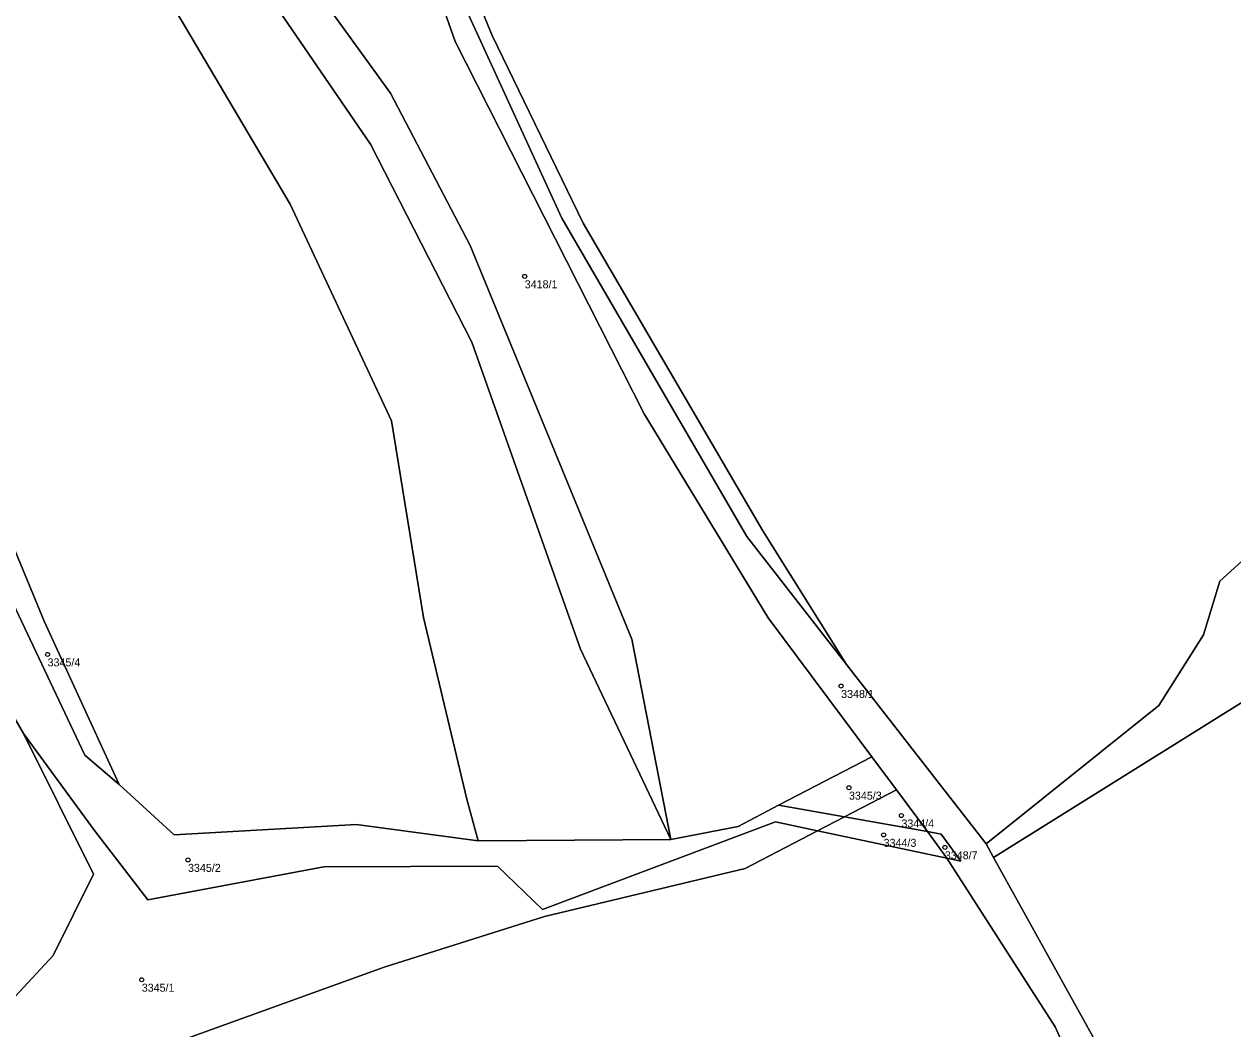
# Model space of a CAD drawing. Extents: x -878211 to -870363, y -1058464 to -1052522.
# Drawn here: x -875559.7 to -875408.6, y -1056051.2 to -1055925.6 of the extents above; entities that cross this region are included whole.
import ezdxf

# ---------------------------------------------------------------- set-up
doc = ezdxf.new("R2010")
doc.units = 0
doc.layers.add('Definiční body', color=7, linetype='Continuous')
doc.layers.add('Polygon parcely', color=7, linetype='Continuous')

msp = doc.modelspace()

# ---------------------------------------------------------------- linework, layer by layer
at = {"layer": 'Definiční body'}
for centre in [(-875497.11, -1055957.11994), (-875556.74, -1056004.37994), (-875457.57, -1056008.32994), (-875456.59, -1056021.03994), (-875450.04, -1056024.51994), (-875452.26, -1056026.93994), (-875444.61, -1056028.49994), (-875539.19, -1056030.06994), (-875544.97, -1056045.04994)]:
    msp.add_circle(centre, 0.25, dxfattribs=at)
at = {"layer": 'Polygon parcely'}
for points in [[(-875531.43, -1055883.5), (-875547.96, -1055865.09), (-875550.84, -1055861.89), (-875580.42, -1055812.64), (-875592.35, -1055790), (-875611.24, -1055795.18), (-875586.21, -1055847.78), (-875570.51, -1055872.73), (-875547.72, -1055901.1), (-875530.35, -1055920.19), (-875516.39, -1055940.61), (-875503.71, -1055965.33), (-875490.14, -1056003.74), (-875478.87, -1056027.51), (-875483.71, -1056002.49), (-875503.91, -1055953.27), (-875513.88, -1055934.2), (-875529.65, -1055912.43), (-875517.15, -1055904.46), (-875519.7, -1055900.53), (-875535.23, -1055886.96)], [(-875581.8, -1055876.8), (-875541.75, -1055922.12), (-875526.44, -1055948.1), (-875513.75, -1055975.16), (-875509.74, -1055999.75), (-875504.33, -1056022.47), (-875502.93, -1056027.7), (-875478.87, -1056027.51), (-875490.14, -1056003.74), (-875503.71, -1055965.33), (-875516.39, -1055940.61), (-875530.35, -1055920.19), (-875547.72, -1055901.1), (-875570.51, -1055872.73), (-875586.21, -1055847.78), (-875611.24, -1055795.18), (-875628.61, -1055799.94)], [(-875362.75, -1055952.1), (-875385.63, -1055926.88), (-875389.98, -1055922.01), (-875472.51, -1055829.77), (-875497.48, -1055852.55), (-875528.97, -1055881.26), (-875511.79, -1055901.13), (-875501.18, -1055927.01), (-875489.79, -1055950.48), (-875467.35, -1055988.93), (-875456.91, -1056005.63), (-875439.46, -1056028.07), (-875417.87, -1056010.77), (-875412.27, -1056001.92), (-875410.25, -1055995.22)], [(-875511.79, -1055901.13), (-875528.97, -1055881.26), (-875531.43, -1055883.5), (-875514.39, -1055902.63), (-875510.28, -1055915.03), (-875504.02, -1055924.67), (-875492.47, -1055949.84), (-875469.36, -1055989.62), (-875456.91, -1056005.63), (-875467.35, -1055988.93), (-875489.79, -1055950.48), (-875501.18, -1055927.01)], [(-875510.28, -1055915.03), (-875517.15, -1055904.46), (-875529.65, -1055912.43), (-875513.88, -1055934.2), (-875503.91, -1055953.27), (-875483.71, -1056002.49), (-875478.87, -1056027.51), (-875470.44, -1056025.88), (-875465.39, -1056023.21), (-875453.73, -1056017.19), (-875466.69, -1055999.79), (-875482.18, -1055974.31), (-875505.79, -1055927.74)], [(-875439.46, -1056028.07), (-875438.53, -1056029.76), (-875405.06, -1056008.85), (-875386.69, -1056022.78), (-875375.11, -1056025.49), (-875365.65, -1056027.13), (-875344.59, -1056033.11), (-875355.95, -1056023.97), (-875369.82, -1056006.84), (-875374.03, -1055984.52), (-875366.27, -1055957.99), (-875362.75, -1055952.1), (-875410.25, -1055995.22), (-875412.27, -1056001.92), (-875417.87, -1056010.77)], [(-875547.79, -1056020.65), (-875557.16, -1056000.24), (-875561.19, -1055990.42), (-875563.64, -1055992.64), (-875552.07, -1056016.98)], [(-875565.54, -1056004.3), (-875559.73, -1056014.28), (-875550.87, -1056026.37), (-875544.2, -1056035.06), (-875522.23, -1056030.92), (-875500.5, -1056030.85), (-875494.88, -1056036.28), (-875465.77, -1056025.32), (-875460.52, -1056026.43), (-875457.15, -1056024.68), (-875465.39, -1056023.21), (-875470.44, -1056025.88), (-875478.87, -1056027.51), (-875502.93, -1056027.7), (-875518.15, -1056025.65), (-875540.91, -1056026.91), (-875547.79, -1056020.65), (-875552.07, -1056016.98), (-875563.64, -1055992.64), (-875566.6, -1055995.44)], [(-875645.07, -1056091.31), (-875628.08, -1056078.48), (-875617.32, -1056074.3), (-875594.46, -1056067.25), (-875570.32, -1056057.38), (-875556.05, -1056042.01), (-875550.99, -1056031.83), (-875559.73, -1056014.28), (-875565.54, -1056004.3), (-875569.71, -1055997.15), (-875582.15, -1056006.32), (-875591.92, -1056014.08), (-875624.15, -1056034.71), (-875650.53, -1056059.82), (-875668.19, -1056074.38), (-875685.07, -1056091.77), (-875699.4, -1056118.56), (-875654.78, -1056108.5), (-875653.27, -1056099.29)], [(-875405.06, -1056008.85), (-875438.53, -1056029.76), (-875425.05, -1056054.11), (-875413.13, -1056060.46), (-875392.51, -1056071.44), (-875374.13, -1056072.7), (-875320.15, -1056080.01), (-875228.18, -1056114.54), (-875248.7, -1056097.77), (-875272.77, -1056080.11), (-875320.77, -1056039.77), (-875344.59, -1056033.11), (-875365.65, -1056027.13), (-875375.11, -1056025.49), (-875386.69, -1056022.78)], [(-875450.67, -1056021.31), (-875453.73, -1056017.19), (-875465.39, -1056023.21), (-875457.15, -1056024.68)], [(-875450.67, -1056021.31), (-875457.15, -1056024.68), (-875446.79, -1056026.52)], [(-875444.35, -1056029.84), (-875446.79, -1056026.52), (-875457.15, -1056024.68), (-875460.52, -1056026.43)], [(-875424.74, -1056064.51), (-875430.83, -1056050.95), (-875444.35, -1056029.84), (-875460.52, -1056026.43), (-875469.57, -1056031.12), (-875494.66, -1056037.13), (-875514.66, -1056043.48), (-875559.07, -1056059.51), (-875546.82, -1056096.22), (-875522.6, -1056089.49), (-875507.51, -1056085.19), (-875478.4, -1056075.91), (-875459.79, -1056070.19), (-875440.64, -1056066.35)], [(-875446.79, -1056026.52), (-875444.35, -1056029.84), (-875442.61, -1056030.21), (-875445.07, -1056026.83)]]:
    msp.add_lwpolyline(points, close=True, dxfattribs=at)
for points in [[(-875614.28, -1055910.97), (-875591.23, -1055962.39), (-875583.09, -1055955.91), (-875581.03, -1055954.27), (-875578.86, -1055953.66), (-875573.1, -1055963.31), (-875565.5, -1055979.92), (-875561.19, -1055990.42), (-875557.16, -1056000.24), (-875547.79, -1056020.65), (-875540.91, -1056026.91), (-875518.15, -1056025.65), (-875502.93, -1056027.7), (-875504.33, -1056022.47), (-875509.74, -1055999.75), (-875513.75, -1055975.16), (-875526.44, -1055948.1), (-875541.75, -1055922.12)], [(-875510.28, -1055915.03), (-875505.79, -1055927.74), (-875482.18, -1055974.31), (-875466.69, -1055999.79), (-875453.73, -1056017.19), (-875450.67, -1056021.31), (-875446.79, -1056026.52), (-875445.07, -1056026.83), (-875442.61, -1056030.21), (-875444.35, -1056029.84), (-875430.83, -1056050.95), (-875424.74, -1056064.51), (-875421.21, -1056068.07), (-875408.13, -1056125.42)], [(-875408.54, -1056110.29), (-875412.01, -1056093), (-875413.38, -1056081.25), (-875413.75, -1056070.33), (-875419.63, -1056063.91), (-875425.05, -1056054.11), (-875438.53, -1056029.76), (-875439.46, -1056028.07), (-875456.91, -1056005.63), (-875469.36, -1055989.62), (-875492.47, -1055949.84), (-875504.02, -1055924.67)], [(-875578.35, -1056065.7), (-875559.07, -1056059.51), (-875514.66, -1056043.48), (-875494.66, -1056037.13), (-875469.57, -1056031.12), (-875460.52, -1056026.43), (-875465.77, -1056025.32), (-875494.88, -1056036.28), (-875500.5, -1056030.85), (-875522.23, -1056030.92), (-875544.2, -1056035.06), (-875550.87, -1056026.37), (-875559.73, -1056014.28), (-875550.99, -1056031.83), (-875556.05, -1056042.01), (-875570.32, -1056057.38)]]:
    msp.add_lwpolyline(points, dxfattribs=at)

# ---------------------------------------------------------------- texts
at = {"layer": 'Definiční body'}
for s, p in [('3418/1', (-875497.11, -1055958.609)), ('3345/4', (-875556.74, -1056005.869)), ('3348/1', (-875457.57, -1056009.819)), ('3345/3', (-875456.59, -1056022.529)), ('3344/4', (-875450.04, -1056026.009)), ('3344/3', (-875452.26, -1056028.429)), ('3348/7', (-875444.61, -1056029.989)), ('3345/2', (-875539.19, -1056031.559)), ('3345/1', (-875544.97, -1056046.539))]:
    msp.add_text(s, height=0.999996, dxfattribs=at).set_placement(p)

doc.saveas('drawing.dxf')
